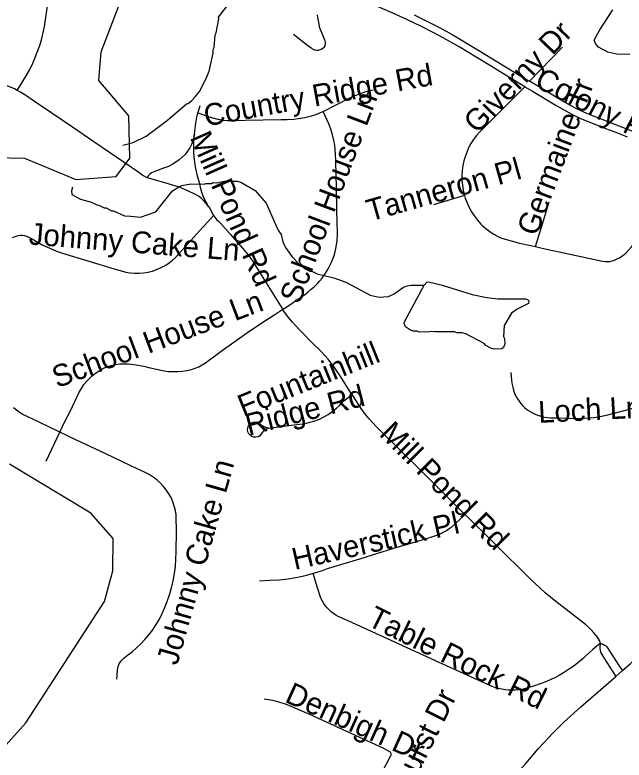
# Model space of a CAD drawing. Extents: x 1383679 to 1536984, y 460658 to 651027.
# Drawn here: x 1455189 to 1457841, y 506523 to 509766 of the extents above; entities that cross this region are included whole.
import ezdxf

# ---------------------------------------------------------------- set-up
doc = ezdxf.new("R2010")
doc.units = 0
for name, color, linetype in [('Exist Hydrographic Creek Single Shore', 7, 'Continuous'), ('Exist Hydrographic Misc Water Feature', 7, 'Continuous'), ('Exist Road Non-System Type 51', 7, 'Continuous'), ('Exist Road Non-System Type 51 Label', 7, 'Continuous')]:
    doc.layers.add(name, color=color, linetype=linetype)

msp = doc.modelspace()

# ---------------------------------------------------------------- linework, layer by layer
at = {"layer": 'Exist Hydrographic Creek Single Shore'}
for points in [[(1455097.3, 509145.5), (1455231.3, 509142.8), (1455454.3, 509049.7), (1455630.4, 509062.5), (1455689.3, 509143.4), (1455684.4, 509327.4), (1455554.4, 509481), (1455564.3, 509605.5), (1455704.4, 509970.3)], [(1454853.3, 506258.6), (1455236.4, 506684.2), (1455579.3, 507212.3), (1455615.3, 507346.1), (1455617.4, 507487.3), (1455519.3, 507597.5), (1455165.3, 507811.4)]]:
    msp.add_lwpolyline(points, dxfattribs=at)
at = {"layer": 'Exist Hydrographic Misc Water Feature'}
for points in [[(1455658.4, 509198.7), (1455703.8, 509211.6), (1455760.3, 509238.4), (1455853.8, 509308.5), (1455935.3, 509378.7), (1455943.3, 509380.6), (1455959.6, 509394.2), (1455974, 509409.9), (1455992.4, 509433.5), (1456021.5, 509489), (1456034.2, 509520.7), (1456051.8, 509600.3), (1456052.2, 509616.3), (1456056.3, 509624.2), (1456061.4, 509680.1), (1456065.6, 509688), (1456076.2, 509748.5), (1456074.9, 509755.8), (1456114, 509807)], [(1457865.2, 509594.5), (1457809.1, 509595.7), (1457769.3, 509604.5), (1457729.6, 509625.4), (1457716, 509641.6), (1457710.2, 509655.8), (1457735.2, 509701.2), (1457790.9, 509788.1)], [(1455439.2, 509017.1), (1455435.3, 509001.1), (1455437, 508985.2), (1455474.7, 508964.3), (1455522.4, 508951.4), (1455546.2, 508938.9), (1455554.2, 508938.7), (1455577.9, 508926.2), (1455586, 508926), (1455609.7, 508913.5), (1455617.7, 508913.4), (1455665.4, 508892.4), (1455693.9, 508889.8), (1455735.1, 508885.7), (1455801.8, 508909.5), (1455875.6, 509000), (1455898, 509015.6), (1455916.1, 509023.1), (1455954.4, 509030.4), (1456012.4, 509029.1), (1456020.4, 509033), (1456044.5, 509032.5), (1456052.5, 509036.3), (1456068.5, 509036), (1456100.7, 509043.3), (1456156.8, 509042.2), (1456172.7, 509037.8), (1456235.3, 509002.5), (1456283, 508947.5), (1456325, 508850.6), (1456336.6, 508826.4), (1456348.3, 508810.1), (1456355.6, 508778), (1456367.1, 508753.8), (1456396.4, 508713.2), (1456427.7, 508680.5), (1456455.3, 508659.9), (1456473.2, 508651.5), (1456481.2, 508651.4), (1456504.9, 508638.9), (1456576.6, 508621.4), (1456629.4, 508603.5), (1456735.2, 508546.1), (1456775.1, 508537.3), (1456815.2, 508540.4), (1456839.5, 508551.9), (1456880.1, 508581), (1456896.2, 508586.7), (1456912.3, 508590.4), (1456970.3, 508589.2)], [(1456970.3, 508589.2), (1456982.6, 508602.9), (1456988.7, 508604.8), (1457044.4, 508591.7), (1457179.7, 508548.9), (1457243.4, 508535.5), (1457291.4, 508530.5), (1457411.5, 508530), (1457419.5, 508527.8), (1457425.3, 508521.7), (1457425.1, 508509.7), (1457374.6, 508484.8), (1457350.2, 508467.3), (1457319.1, 508413.9), (1457316.1, 508366), (1457319.9, 508357.9), (1457321.5, 508333.9), (1457315.2, 508318), (1457309.1, 508312.1), (1457275, 508310.8), (1457261.1, 508315.1), (1457239.3, 508327.6), (1457231.4, 508335.8), (1457152.2, 508377.4), (1457136.3, 508381.7), (1457112.3, 508382.2), (1457104.3, 508386.4), (1457016.2, 508386.2), (1457002.3, 508388.5), (1456988.2, 508384.8), (1456980.3, 508387), (1456948.3, 508385.6), (1456940.3, 508389.8), (1456924.3, 508390.1), (1456910.3, 508394.4), (1456888.6, 508408.9), (1456883, 508423), (1456885.1, 508430.9), (1456970.3, 508589.2)]]:
    msp.add_lwpolyline(points, dxfattribs=at)
at = {"layer": 'Exist Road Non-System Type 51'}
for p, q in [((1457428.9, 509477.7), (1457572.1, 509626.4)), ((1457146.2, 508980.4), (1457010.7, 508940.1)), ((1455325.2, 507823.5), (1455385.3, 507950.6)), ((1457804.1, 506886.7), (1457834.1, 506912.9))]:
    msp.add_line(p, q, dxfattribs=at)
for points in [[(1457409, 509453.7), (1457361, 509482.8), (1457252.4, 509548.4), (1457252.3, 509548.4), (1457155.8, 509606.7), (1457122.4, 509626.7), (1457053.5, 509666.5), (1457012.3, 509688.7), (1456955.7, 509717.6), (1456898.3, 509745.1), (1456830.9, 509775.3), (1456716.9, 509825), (1456583.7, 509883.9), (1456578.3, 509886.5), (1456558, 509896.9)], [(1455199.2, 509437.5), (1455238.5, 509501.1), (1455253.4, 509528.3), (1455266.9, 509556.2), (1455274.6, 509573.9), (1455286.4, 509603.4), (1455296.9, 509633.6), (1455305.8, 509664.3), (1455313.1, 509695.3), (1455317.2, 509716.5), (1455334.4, 509825)], [(1456505.4, 509766.4), (1456506.6, 509755.1), (1456506.7, 509754.3), (1456512.4, 509725.9), (1456514.1, 509715.8), (1456516.7, 509707.4), (1456535.8, 509662.2), (1456538.5, 509654.5), (1456539.7, 509646.4), (1456539.3, 509638.2), (1456537.7, 509631.1), (1456533.8, 509625), (1456528.7, 509619.8), (1456522.6, 509615.8), (1456516.7, 509613.6), (1456509.4, 509611.9), (1456502, 509611.9), (1456494.6, 509613.4), (1456489.1, 509615.7), (1456478, 509621.9), (1456467.7, 509629.5), (1456464.5, 509632.2), (1456401.7, 509681.3)], [(1456926.9, 509766.3), (1456982.6, 509739.3), (1457037.7, 509710.8), (1457092, 509681), (1457116.8, 509666.7), (1457179.8, 509629.3), (1457208.8, 509611.5), (1457398.9, 509495.7), (1457428.9, 509477.7)], [(1455199.2, 509437.5), (1455186.8, 509443.9), (1455162.8, 509454.4), (1455139.6, 509462.9), (1455114.3, 509469.8), (1455088.8, 509475.1), (1455063, 509478.9), (1455037.1, 509481), (1455014.6, 509481.5), (1454905, 509476.3), (1454874.4, 509476), (1454843.8, 509477.3), (1454813.9, 509480), (1454791.6, 509483.5), (1454769.6, 509488.6), (1454747.9, 509495.2), (1454726.8, 509503.3), (1454708.4, 509511.7), (1454686.5, 509522.9), (1454665.3, 509535.4), (1454645, 509549.3), (1454637.3, 509555), (1454560.9, 509625.6)], [(1458202.7, 509060.4), (1458195.8, 509066), (1458167.1, 509089.4), (1458165.3, 509090.8), (1458127.8, 509118.3), (1458089.5, 509144.5), (1458050.4, 509169.4), (1458010.4, 509193), (1457969.6, 509215.2), (1457950.4, 509224.9), (1457907.3, 509245.5), (1457863.5, 509264.6), (1457819.1, 509282.4), (1457711.1, 509323.9), (1457703.7, 509326.9), (1457665.9, 509343.1), (1457628.7, 509360.8), (1457592.1, 509380), (1457556.4, 509400.5), (1457482.2, 509445.7), (1457428.9, 509477.7)], [(1455765.5, 509057.7), (1455751.3, 509064.6), (1455749, 509066), (1455737.7, 509072.9), (1455728.4, 509079.6), (1455600.3, 509167.1), (1455532.8, 509214.1), (1455440.3, 509277.3), (1455350.4, 509338.7), (1455274.3, 509390), (1455232.7, 509418.5), (1455210.1, 509431.9), (1455199.2, 509437.5)], [(1456530.5, 509345.9), (1456533.6, 509347.3), (1456646.8, 509404.6), (1456670.2, 509415.5), (1456693.9, 509424.9), (1456718.2, 509432.9), (1456743.1, 509439.4), (1456748.3, 509440.6)], [(1457409, 509453.7), (1457227.8, 509271.9), (1457212.8, 509257.4), (1457198.6, 509241.3), (1457185.8, 509224.2), (1457174.2, 509206.1), (1457164.1, 509187.2), (1457155.5, 509167.7), (1457150, 509152.3), (1457143.8, 509131.7), (1457139.1, 509110.6), (1457136.1, 509089.2), (1457134.7, 509067.7), (1457134.7, 509066), (1457135, 509046), (1457136.9, 509024.5), (1457140.4, 509003.3), (1457143.4, 508990.2), (1457146.2, 508980.4)], [(1457409, 509453.7), (1457441.3, 509434), (1457441.3, 509434), (1457539.9, 509374.3), (1457577.7, 509352.6), (1457616.3, 509332.4), (1457647.7, 509317.2), (1457708.7, 509292.1), (1457763.9, 509270.8), (1457811.8, 509252.5), (1457854.4, 509235.2)], [(1457409, 509453.7), (1457441.3, 509434), (1457441.3, 509434), (1457539.9, 509374.3), (1457577.7, 509352.6), (1457616.3, 509332.4), (1457647.7, 509317.2), (1457708.7, 509292.1), (1457763.9, 509270.8), (1457811.8, 509252.5), (1457854.4, 509235.2)], [(1455985.8, 509340), (1455987.6, 509347.6), (1455994.8, 509372)], [(1455970.5, 509248.4), (1455977, 509295.6), (1455981.5, 509321.7), (1455985.8, 509340)], [(1455985.8, 509340), (1456042.9, 509319.4), (1456044.3, 509319), (1456072.5, 509312.4), (1456075, 509311.9), (1456093.6, 509308.5), (1456113.7, 509306.5), (1456133.7, 509306.2), (1456139.3, 509306.4), (1456190.9, 509307.7), (1456191, 509307.7), (1456191, 509307.7), (1456346.9, 509310.4), (1456374.8, 509310.8), (1456403, 509312.7), (1456430.9, 509316.3), (1456433.5, 509316.7), (1456457, 509321), (1456480.5, 509327.1), (1456503.5, 509334.7), (1456525.9, 509343.7), (1456530.5, 509345.9)], [(1456355, 508484), (1456400.5, 508514.2), (1456433.1, 508537), (1456448.9, 508547.9), (1456464.2, 508559.6), (1456479.1, 508571.9), (1456493.5, 508584.8), (1456507.4, 508598.5), (1456515.5, 508607.5), (1456525.8, 508620.1), (1456535.5, 508633.2), (1456544.5, 508646.8), (1456552.8, 508660.8), (1456560.4, 508675.2), (1456567.1, 508689.5), (1456573.1, 508704.1), (1456578.3, 508719.1), (1456582.8, 508734.3), (1456586.4, 508749.7), (1456589.2, 508765.2), (1456591.3, 508781), (1456593.4, 508815.6), (1456590.7, 508914.7), (1456588.4, 509018.3), (1456587.2, 509066), (1456585.6, 509132.7), (1456585.2, 509157.6), (1456583.1, 509183), (1456579.5, 509208), (1456577.1, 509220.3), (1456571.3, 509244.5), (1456563.9, 509268.3), (1456555, 509291.7), (1456530.5, 509345.9)], [(1455970.5, 509248.4), (1455967.7, 509232.5), (1455963.4, 509217), (1455957.6, 509202.1), (1455950.3, 509187.7), (1455941.6, 509174.1), (1455931.7, 509161.5), (1455930.9, 509160.5), (1455917.7, 509147.2), (1455903.8, 509135.3), (1455889, 509124.6), (1455873.4, 509115.1), (1455857, 509107), (1455839.9, 509100.1), (1455835.6, 509098.7), (1455812.5, 509090.7), (1455790.9, 509081.7), (1455783.5, 509078.4), (1455776.9, 509073.6), (1455771.3, 509067.7), (1455770.2, 509066), (1455766.9, 509060.8), (1455765.5, 509057.7)], [(1456033, 508930.9), (1456031.7, 508933), (1456021.1, 508951.2), (1456012, 508970.1), (1456004.3, 508989.7), (1455998.1, 509009.8), (1455993.5, 509030.3), (1455984.5, 509064), (1455984, 509066), (1455977, 509098.4), (1455974.2, 509113.6), (1455970.8, 509136.4), (1455969.8, 509146.6), (1455967.8, 509173.2), (1455967.3, 509199.8), (1455968.4, 509226.4), (1455970.5, 509248.4)], [(1456033, 508930.9), (1456023.6, 508943.9), (1456013, 508956), (1456001.2, 508966.9), (1455988.5, 508976.7), (1455974.8, 508985.1), (1455960.3, 508992.2), (1455957, 508993.6), (1455929.2, 509006.2), (1455900.4, 509017.5), (1455871.1, 509027.2), (1455841.4, 509035.4), (1455835.3, 509036.8), (1455796.1, 509047.7), (1455780.3, 509052.1), (1455765.5, 509057.7)], [(1457146.2, 508980.4), (1457149.4, 508969), (1457157, 508948.2), (1457166.1, 508928.1), (1457176.7, 508908.7), (1457188.8, 508890.1), (1457202.1, 508872.4), (1457216.9, 508855.8), (1457222.8, 508850.3), (1457228.1, 508845.5), (1457238.8, 508836), (1457250, 508827.2), (1457261.8, 508819), (1457273.7, 508811.5), (1457286.3, 508803.9), (1457299.3, 508797.4), (1457313, 508792.8), (1457384.8, 508773.4), (1457427.9, 508763.6), (1457455.1, 508757.7)], [(1457455.1, 508757.7), (1457480.7, 508841.9), (1457514.6, 508952.7)], [(1456033, 508930.9), (1456035.6, 508926), (1456053.7, 508893.6)], [(1455179.1, 508797.1), (1455194.7, 508803.5), (1455203.8, 508806.2), (1455212.8, 508807.5), (1455221.9, 508807.6), (1455231, 508806.3), (1455239.7, 508803.8), (1455255.5, 508796.5), (1455271.1, 508787.7), (1455282.4, 508780.1), (1455311.3, 508764.7), (1455340.6, 508750.8), (1455370.5, 508738.4), (1455401, 508727.6), (1455506.9, 508695.6), (1455607.1, 508665.1), (1455671.5, 508647), (1455690.8, 508643.6), (1455710.2, 508641.8), (1455729.7, 508641.7), (1455749.2, 508643.3), (1455768.4, 508646.5), (1455787.3, 508651.4), (1455805.7, 508657.9), (1455826.1, 508667), (1455845.7, 508677.5), (1455861, 508687.2), (1455875.4, 508698.4), (1455888.7, 508710.8), (1455900.4, 508723.9), (1455942.9, 508771.5), (1455993.2, 508826.9), (1456029.3, 508866.2), (1456053.7, 508893.6)], [(1456053.7, 508893.6), (1456054, 508893), (1456067, 508875.8), (1456075, 508868.3), (1456084.2, 508859.6), (1456127.9, 508810.5), (1456180.2, 508751), (1456196, 508731.4), (1456211.1, 508711.4), (1456225.6, 508690.8), (1456239.3, 508669.9), (1456297.5, 508577.2), (1456328.2, 508527.5), (1456355, 508484)], [(1457455.1, 508757.7), (1457490.1, 508750.2), (1457598.8, 508725.8), (1457685.4, 508706.9), (1457746.9, 508694.1), (1457757.9, 508692.7), (1457768.3, 508692.3), (1457778.7, 508693.5), (1457788.9, 508695.9), (1457798.4, 508699), (1457807.9, 508703.5), (1457817.3, 508707.9), (1457826, 508713.1), (1457829, 508715), (1457836.9, 508720.2), (1457844.6, 508726.4), (1457846.6, 508728.2), (1457873.7, 508758.5), (1457891.5, 508782.4)], [(1456355, 508484), (1456316.5, 508458.4), (1456273.1, 508430.3), (1456196.5, 508379.9), (1456086.2, 508300.5), (1456075, 508292.5)], [(1456656.3, 508114.3), (1456604.5, 508195.1), (1456592.3, 508213.9), (1456579.5, 508232.2), (1456566.1, 508250.1), (1456552, 508267.4), (1456537.4, 508284.3), (1456522.2, 508300.6), (1456506.5, 508316.4), (1456492, 508330), (1456427.4, 508395.4), (1456397.8, 508428.2), (1456380.6, 508448.8), (1456355.7, 508482.8), (1456355, 508484)], [(1455385.3, 507950.6), (1455409.9, 508002.7), (1455429.1, 508039.9), (1455468.7, 508123.7), (1455478.4, 508140.7), (1455489.6, 508156.9), (1455502.1, 508172), (1455512.2, 508182.5), (1455525.5, 508195.4), (1455540.2, 508207.2), (1455555.8, 508217.6), (1455572.4, 508226.6), (1455589.6, 508234.1), (1455607.5, 508240), (1455625.8, 508244.3), (1455644.4, 508247), (1455663.8, 508248), (1455683.2, 508247.3), (1455717.1, 508242.8), (1455750.4, 508236.8), (1455771.6, 508232.1), (1455838.4, 508217.6), (1455858.2, 508214.8), (1455878.1, 508213.5), (1455898.1, 508213.7), (1455918, 508215.4), (1455937.8, 508218.6), (1455957.2, 508223.2), (1455973.4, 508228.5), (1455989.1, 508235.1), (1456004.1, 508243.1), (1456018.5, 508252.5), (1456075, 508293.4)], [(1457348.1, 508209.9), (1457348.4, 508191.5), (1457352.4, 508163.1), (1457355.7, 508145.4), (1457358.8, 508133.3), (1457364.3, 508117.9), (1457370.7, 508105.1), (1457377.4, 508095.1), (1457383.9, 508085), (1457391.1, 508075.3), (1457399, 508066.2), (1457407.2, 508058.1), (1457415.9, 508050.6), (1457425.2, 508043.8), (1457434.9, 508037.8), (1457445, 508032.5), (1457456.9, 508027.1), (1457469.1, 508022.5), (1457481.6, 508018.7), (1457494.4, 508015.8), (1457507.2, 508013.6), (1457520.2, 508012.3), (1457533.3, 508011.8), (1457545.6, 508012.2), (1457648.2, 508009.9), (1457668.6, 508010.4), (1457689, 508011.7), (1457709.3, 508013.8), (1457729.5, 508016.7), (1457749.6, 508020.4), (1457769.4, 508024.9), (1457880.4, 508053.9)], [(1456293.1, 507967.5), (1456404.9, 507981.3), (1456453.2, 507988.2), (1456474.1, 507992.9), (1456494.5, 507999.2), (1456514.4, 508007.1), (1456533.6, 508016.5), (1456551.9, 508027.3), (1456568.5, 508038.9), (1456588.3, 508054.3), (1456601.9, 508066.7), (1456611.4, 508077.2), (1456624.5, 508089), (1456656.3, 508114.3)], [(1457148.6, 507591.6), (1457142, 507598.1), (1456984.3, 507754.2), (1456848.3, 507888.6), (1456795.6, 507941.1), (1456778.9, 507956.7), (1456762.4, 507973.1), (1456746.4, 507990.1), (1456731.1, 508007.6), (1456716.4, 508025.7), (1456702.1, 508044.4), (1456656.6, 508113.7), (1456656.3, 508114.3)], [(1455385.3, 507950.6), (1455331.1, 507976.7), (1455239.9, 508019.6), (1455224.1, 508027.1), (1455209.6, 508035.6), (1455195.9, 508045.4), (1455183, 508056.4)], [(1456293.1, 507967.5), (1456273.3, 507957.4), (1456266, 507949.1), (1456261.5, 507941.2), (1456255.1, 507934.7), (1456247.2, 507930.2), (1456238.3, 507928.1), (1456229.2, 507928.4), (1456220.5, 507931.2), (1456213, 507936.3), (1456207, 507943.2), (1456203.2, 507951.5), (1456201.8, 507960.5), (1456202.9, 507969.5), (1456206.4, 507978), (1456212, 507985.1), (1456219.4, 507990.4), (1456227.3, 507993.3), (1456236.1, 507994.2), (1456244.4, 507993), (1456252.7, 507989.2), (1456259.7, 507983.3), (1456272.7, 507974.2), (1456293.1, 507967.5)], [(1455632.6, 506875), (1455632.7, 506876.1), (1455633.6, 506894.1), (1455635.4, 506912), (1455637.9, 506929.8), (1455641.8, 506938.3), (1455646.5, 506946.3), (1455651.8, 506954), (1455657.7, 506961.1), (1455664.3, 506967.8), (1455671.3, 506973.8), (1455678.9, 506979.3), (1455699.2, 506994.2), (1455718.9, 507010.6), (1455737.5, 507028.2), (1455754.8, 507046.9), (1455772.5, 507067.6), (1455789.1, 507089.4), (1455804.3, 507112.1), (1455818.1, 507135.8), (1455830.5, 507160.1), (1455840.7, 507183.4), (1455852.4, 507212.4), (1455862.6, 507242), (1455871.3, 507272.1), (1455878.4, 507302.7), (1455883.9, 507334.1), (1455887.9, 507365.7), (1455890.2, 507397.5), (1455890.9, 507429.2), (1455890.8, 507440.2), (1455892.4, 507508.4), (1455891.1, 507589.6), (1455887.9, 507609.4), (1455883, 507628.5), (1455876.6, 507647.1), (1455868.6, 507665.1), (1455859.1, 507682.3), (1455848.1, 507698.7), (1455835.9, 507714.1), (1455821.9, 507728.8), (1455806.8, 507742.2), (1455790.6, 507754.4), (1455773.5, 507765.2), (1455755.7, 507774.6), (1455694.3, 507803.4), (1455585.1, 507855.2), (1455454.7, 507917.3), (1455385.3, 507950.6)], [(1457148.6, 507591.6), (1457088.6, 507535.4), (1457079.3, 507528.8), (1457067.3, 507521.2), (1457054.8, 507514.2), (1457042.1, 507507.9), (1457029, 507502.3), (1457015.6, 507497.4), (1457001.7, 507493), (1456945.1, 507475.3), (1456837, 507443.1), (1456689.5, 507397.9), (1456547.7, 507354.5), (1456526.3, 507346.6), (1456487.4, 507335.3)], [(1457737.4, 507031), (1457736.1, 507034.9), (1457733, 507042.8), (1457729.1, 507050.4), (1457724.5, 507057.6), (1457719.3, 507064.3), (1457708.6, 507077.1), (1457697.4, 507089.4), (1457685.6, 507101.1), (1457673.2, 507112.3), (1457660.3, 507122.8), (1457647, 507132.8), (1457632.9, 507143.7), (1457544.1, 507212.6), (1457520.7, 507231.3), (1457497.7, 507250.6), (1457475.2, 507270.6), (1457453.3, 507291.1), (1457432.1, 507312.1), (1457278.3, 507464.5), (1457148.6, 507591.6)], [(1456487.4, 507335.3), (1456446.6, 507323.4), (1456411.7, 507315.6), (1456378.1, 507309.6), (1456339.1, 507305.7), (1456298.5, 507305), (1456253.5, 507301.3)], [(1457737.4, 507031), (1457705, 507003.5), (1457672.7, 506974.7), (1457662.8, 506965.5), (1457646.6, 506951.5), (1457629.9, 506938.1), (1457612.6, 506925.4), (1457594.9, 506913.3), (1457576.8, 506901.9), (1457558.2, 506891.2), (1457539.1, 506881.2), (1457521.5, 506873), (1457500.1, 506863.4), (1457451, 506845.8), (1457396.7, 506829.7), (1457381.6, 506827.7), (1457367, 506826.6), (1457352.5, 506826.4), (1457337.9, 506827), (1457323.4, 506828.4), (1457309, 506830.7), (1457294.8, 506833.8), (1457280.8, 506837.7), (1457267, 506842.4), (1457256.7, 506847), (1457205.4, 506870.8), (1457035.5, 506947.9), (1456826.8, 507043.4), (1456659.2, 507119.6), (1456617.1, 507138.8), (1456606.7, 507142.9), (1456595.9, 507148.1), (1456585.5, 507154), (1456575.6, 507160.7), (1456566.1, 507168), (1456557.2, 507176.1), (1456548.9, 507184.7), (1456541.3, 507193.9), (1456534.3, 507203.6), (1456528, 507213.8), (1456522.6, 507224.4), (1456519.8, 507231.3), (1456505.9, 507273.1), (1456487.4, 507335.3)], [(1457834.1, 506912.9), (1457867.9, 506942.5), (1458006.5, 507067.7), (1458022, 507083.9)], [(1457737.4, 507031), (1457735.4, 507018.5), (1457735.1, 507009.7), (1457736.1, 506999.8), (1457739.9, 506988.9), (1457753, 506967.6), (1457804.1, 506886.7)], [(1457737.4, 507031), (1457743.7, 507029.2), (1457749.8, 507026.7), (1457755.4, 507023.5), (1457760.7, 507019.6), (1457765.5, 507015.1), (1457821.3, 506930), (1457834.1, 506912.9)], [(1457312.1, 506382.4), (1457331, 506407.7), (1457359.7, 506444.3), (1457384.5, 506475.9), (1457412.3, 506507.9), (1457459.4, 506562.7), (1457468.1, 506572.6), (1457530.4, 506640.5), (1457578.4, 506688), (1457651.8, 506755.1), (1457761.5, 506849.3), (1457804.1, 506886.7)], [(1456617.9, 506162.9), (1456644.2, 506214.7), (1456714.1, 506341.8), (1456788.9, 506473.1), (1456825.6, 506542.4), (1456826.4, 506544.7), (1456826.8, 506546.9), (1456826.8, 506549.2), (1456826.5, 506551.4), (1456825.7, 506553.6), (1456824.7, 506555.6), (1456824, 506556.3), (1456821.5, 506558.5), (1456794.7, 506573), (1456652.6, 506639), (1456473.2, 506721.1), (1456381.4, 506760.3), (1456362.1, 506767.2), (1456342.6, 506773.3), (1456322.9, 506778.7), (1456303, 506783.2), (1456283, 506786.9), (1456274.4, 506788.3)]]:
    msp.add_lwpolyline(points, dxfattribs=at)

# ---------------------------------------------------------------- texts
at = {"layer": 'Exist Road Non-System Type 51 Label'}
for s, rotation, p in [('Giverny Dr', 46.3024, (1457201.8, 509245)), ('Country Ridge Rd', 10.3598, (1456020.5, 509280.4)), ('Colony Rd', 332.7566, (1457445.5, 509457)), ('Germaine Tr', 69.4442, (1457460.3, 508799)), ('School House Ln', 69.353, (1456427.9, 508503.5)), ('Mill Pond Rd', 293.9065, (1455949.3, 509233.2)), ('Tanneron Pl', 15.8033, (1456734.9, 508866.7)), ('Johnny Cake Ln', 355.5095, (1455247.5, 508767.3)), ('School House Ln', 20.6713, (1455373.1, 508140.8)), ('Fountainhill', 21.9476, (1456183, 508016.3)), ('Ridge Rd', 14.5492, (1456206.8, 507934)), ('Loch Ln', 2.9512, (1457469.2, 507990.1)), ('Mill Pond Rd', 315.0003, (1456771.3, 507938.4)), ('Johnny Cake Ln', 74.2285, (1455895.7, 506931.5)), ('Haverstick Pl', 12.6369, (1456406.8, 507349.9)), ('Table Rock Rd', 333.7593, (1456717.4, 507111.5)), ('Denbigh Dr', 335.7262, (1456359, 506777.6)), ('Buckhurst Dr', 63.435, (1456785.9, 506144.2))]:
    msp.add_text(s, height=95, rotation=rotation, dxfattribs=at).set_placement(p)

doc.saveas('drawing.dxf')
